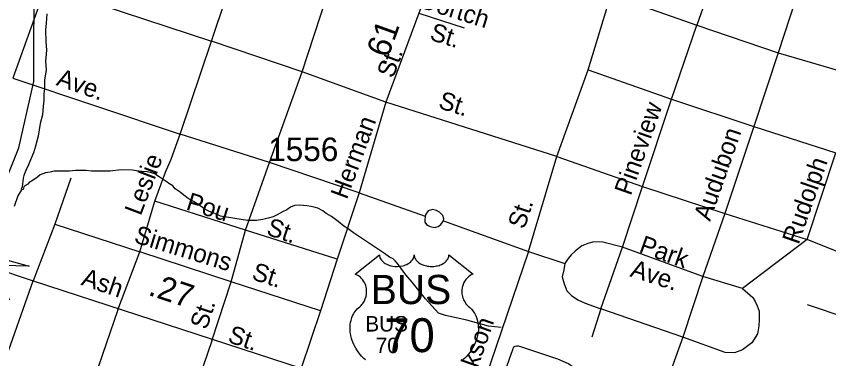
# Model space of a CAD drawing. Extents: x 2206922 to 2357709, y 510027 to 673830.
# Drawn here: x 2301643 to 2305950, y 595577 to 597395 of the extents above; entities that cross this region are included whole.
import ezdxf

# ---------------------------------------------------------------- set-up
doc = ezdxf.new("R2010")
doc.units = 0
for name, color, linetype in [('Exist Hydrographic Misc Water Feature', 7, 'Continuous'), ('Exist Road Non-System Type 51', 7, 'Continuous'), ('Exist Road Non-System Type 51 Label', 7, 'Continuous'), ('Exist Road Primary US Label', 7, 'Continuous'), ('Exist Road Primary US Mileage Tenths English Label', 7, 'Continuous'), ('Exist Road Primary US Shield CELL', 7, 'Continuous'), ('Exist Road Primary US Shield Number Label', 7, 'Continuous'), ('Exist Road Primary US UnDivided 4 Lane Attributed', 7, 'Continuous'), ('Exist Road Secondary Mileage Hundredths English Label', 7, 'Continuous'), ('Exist Road Secondary Structure Culvert Attributed CELL', 7, 'Continuous'), ('Exist Road Secondary Type 51 Attributed', 7, 'Continuous'), ('Exist Road Secondary Type 51 Label', 7, 'Continuous'), ('Exist Road Secondary Type 51 Number Label', 7, 'Continuous')]:
    doc.layers.add(name, color=color, linetype=linetype)

msp = doc.modelspace()

# ---------------------------------------------------------------- linework, layer by layer
at = {"layer": 'Exist Hydrographic Misc Water Feature'}
for points in [[(2301559.9, 596453.9), (2301656.9, 596697.4), (2301736.1, 597048.4), (2301737.9, 597655.5)], [(2301805.8, 597408.1), (2301802.1, 597358), (2301798.6, 597322), (2301799.2, 597261.9), (2301803.5, 597215.8), (2301798.2, 597155.8), (2301801.3, 597109.9), (2301793.5, 597055.9), (2301792.1, 597011.9), (2301790, 596983.9), (2301788.6, 596950), (2301785.1, 596918.1), (2301781.6, 596872), (2301770.1, 596825.9), (2301758.8, 596757.8), (2301745.3, 596705.5), (2301733.8, 596669.5), (2301718, 596633.4), (2301708.2, 596607.3), (2301694.7, 596577.3), (2301682.8, 596549.1), (2301679.3, 596535), (2301673.8, 596489.2), (2301669.9, 596476.8), (2301670.3, 596473.1)], [(2304214.3, 595742.5), (2304146.3, 595749.9), (2304031.9, 595782.9), (2303917.8, 595807.4), (2303882, 595818.9), (2303812.6, 595896.2), (2303742.3, 595983.5), (2303707.7, 596023.1), (2303683.5, 596056.8), (2303664.8, 596082.7), (2303651.1, 596096.6), (2303640.6, 596108.2), (2303622.4, 596116.3), (2303594.7, 596135.9), (2303515.9, 596189.1), (2303431.5, 596246), (2303402.8, 596267.8), (2303379.2, 596281.5), (2303348.6, 596305.1), (2303314.6, 596332.6), (2303286.3, 596348.6), (2303268, 596362.3), (2303241.8, 596375.9), (2303206.1, 596385.4), (2303184.2, 596389.1), (2303166.1, 596391), (2303146, 596392.8), (2303118.1, 596390.6), (2303096, 596382.5), (2303078.2, 596368.1), (2303054.4, 596357.9), (2303026.7, 596341.4), (2303004.9, 596331.3), (2302978.9, 596323.1), (2302950.6, 596316.8), (2302917, 596310.5), (2302869.2, 596312), (2302800.9, 596321.1), (2302725.1, 596334.6), (2302694.9, 596348), (2302666.6, 596359.5), (2302642.8, 596371.7), (2302618, 596389.2), (2302586, 596411.1), (2302554, 596428.4), (2302531.9, 596446.3), (2302511.6, 596462), (2302485.6, 596479.7), (2302473.5, 596495.7), (2302452.7, 596507.3), (2302443.1, 596515.3), (2302433.1, 596521.3), (2302400.9, 596542.7), (2302392.5, 596548.9), (2302378.5, 596558.6), (2302360.3, 596564.2), (2302336.7, 596570.2), (2302310.4, 596571.7), (2302290.3, 596573.6), (2302258.6, 596579.1), (2302198.5, 596580.5), (2302140.4, 596573.8), (2302082.6, 596573.2), (2302042.8, 596572.7), (2302012.5, 596576.5), (2301956.7, 596575.9), (2301924.9, 596573.8), (2301890.9, 596573.3), (2301870.8, 596573), (2301845, 596572.9), (2301822.8, 596568.5), (2301798.8, 596564.4), (2301770.7, 596554.1), (2301755.2, 596541.8), (2301733.4, 596525.6), (2301711.3, 596513.5), (2301705.3, 596503.5), (2301689.5, 596495.3), (2301684, 596489.3), (2301679.9, 596475.3), (2301670.3, 596473.1)], [(2301670.3, 596473.1), (2301652.4, 596442.9), (2301632.9, 596384.6)]]:
    msp.add_lwpolyline(points, dxfattribs=at)
at = {"layer": 'Exist Road Non-System Type 51'}
for p, q in [((2302678.9, 597262.5), (2302833.2, 597727.9)), ((2305368.4, 597694), (2305250.9, 597347)), ((2301799.6, 597552.4), (2301625.3, 597067.2)), ((2301799.6, 597552.4), (2302678.9, 597262.5)), ((2303158.2, 597100.3), (2303309, 597563.3)), ((2305794.1, 597548.1), (2305681.5, 597201.6)), ((2304674, 597110.8), (2304792.9, 597502.9)), ((2304943.4, 597455.1), (2305250.9, 597347)), ((2305116.3, 596954.9), (2305250.9, 597347)), ((2305250.9, 597347), (2305681.5, 597201.6)), ((2302511.7, 596768.7), (2302678.9, 597262.5)), ((2303158.2, 597100.3), (2302678.9, 597262.5)), ((2305681.5, 597201.6), (2305553, 596810)), ((2305681.5, 597201.6), (2306126.1, 597070.9)), ((2302986.3, 596619.5), (2303158.2, 597100.3)), ((2303602.8, 596939.7), (2303158.2, 597100.3)), ((2304509.1, 596651.4), (2304674, 597110.8)), ((2304674, 597110.8), (2305116.3, 596954.9)), ((2301625.3, 597067.2), (2302511.7, 596768.7)), ((2304962.5, 596491.2), (2305116.3, 596954.9)), ((2305116.3, 596954.9), (2305553, 596810)), ((2304509.1, 596651.4), (2303602.8, 596939.7)), ((2305553, 596810), (2305399.4, 596348.7)), ((2305553, 596810), (2305988.2, 596669.8)), ((2302986.3, 596619.5), (2302511.7, 596768.7)), ((2304357.8, 596147), (2304509.1, 596651.4)), ((2304509.1, 596651.4), (2304962.5, 596491.2)), ((2305834.6, 596209.6), (2305988.2, 596669.8)), ((2302858.2, 596260.1), (2302986.3, 596619.5)), ((2303461, 596457.7), (2302986.3, 596619.5)), ((2301932.5, 596535.3), (2301848.5, 596291.5)), ((2304857, 596170.3), (2304962.5, 596491.2)), ((2304962.5, 596491.2), (2305399.4, 596348.7)), ((2303461, 596457.7), (2303811.4, 596334.4)), ((2302299, 596144.4), (2302378.3, 596413.6)), ((2302858.2, 596260.1), (2302378.3, 596413.6)), ((2305399.4, 596348.7), (2305282.4, 596014.8)), ((2305399.4, 596348.7), (2305834.6, 596209.6)), ((2303907.7, 596309.5), (2304357.8, 596147)), ((2301848.5, 596291.5), (2301732.2, 595990.5)), ((2301848.5, 596291.5), (2302299, 596144.4)), ((2302781.6, 595984.9), (2302858.2, 596260.1)), ((2303344.5, 596106.8), (2302858.2, 596260.1)), ((2304741, 595843.2), (2304857, 596170.3)), ((2305282.4, 596014.8), (2304857, 596170.3)), ((2305834.6, 596209.6), (2305491.8, 595950.9)), ((2306141.6, 596088.1), (2305834.6, 596209.6)), ((2302181.6, 595836.4), (2302299, 596144.4)), ((2302781.6, 595984.9), (2302299, 596144.4)), ((2304357.8, 596147), (2304044.6, 595226.9)), ((2304357.8, 596147), (2304550.5, 596082.9)), ((2305282.4, 596014.8), (2305176, 595692.2)), ((2305491.8, 595950.9), (2305282.4, 596014.8)), ((2302680.1, 595672.5), (2302781.6, 595984.9)), ((2303256.3, 595831.5), (2302781.6, 595984.9)), ((2302181.6, 595836.4), (2302025.5, 595380.7)), ((2304741, 595843.2), (2304694.2, 595692.2)), ((2305176, 595692.2), (2304741, 595843.2)), ((2306048.1, 595793.7), (2305837, 595864.1)), ((2302680.1, 595672.5), (2302523.7, 595217.6)), ((2305176, 595692.2), (2305057.3, 595358.6))]:
    msp.add_line(p, q, dxfattribs=at)
for points in [[(2303776.4, 597410.5), (2304018, 597334.3)], [(2302378.3, 596413.6), (2302435, 596567), (2302463.6, 596636.2), (2302511.7, 596768.7)], [(2303907.7, 596309.5), (2303909.6, 596319.6), (2303903.4, 596337.6), (2303887.3, 596355.3), (2303871.1, 596365.1), (2303849.1, 596369), (2303827.2, 596362.7), (2303813.3, 596344.5), (2303811.4, 596334.4)], [(2303811.4, 596334.4), (2303809, 596312.5), (2303809, 596302.5), (2303817.1, 596290.6), (2303827.1, 596284.6), (2303837.3, 596278.8), (2303859.3, 596274.9), (2303879.1, 596279.1), (2303893.1, 596289.3), (2303907.7, 596309.5)], [(2304857, 596170.3), (2304752.3, 596196.5), (2304704.8, 596198.1), (2304678.7, 596191.6), (2304641, 596176.8), (2304605.9, 596147.6), (2304584, 596129.3), (2304568.2, 596109.3), (2304550.5, 596082.9)], [(2304550.5, 596082.9), (2304544.8, 596048.9), (2304537.3, 596013), (2304547.6, 595975), (2304562.2, 595937.2), (2304586.3, 595913.5), (2304620.5, 595889.9), (2304658.8, 595872.3), (2304741, 595843.2)], [(2300966.5, 592191.3), (2301054.9, 592820.1), (2301080.5, 592998.1), (2301094.4, 593095.8), (2301112.9, 593197.1), (2301173.8, 593630), (2301183.3, 593726.7), (2301208.5, 593880.1), (2301254.7, 594184.9), (2301300.9, 594508.5), (2301309.3, 594575.8), (2301315.6, 594598.9), (2301332.4, 594683), (2301345, 594796.5), (2301376.5, 594983.5), (2301441.6, 595162.1), (2301525.6, 595401.7), (2301550.8, 595475.3), (2301571.8, 595534.1), (2301732.2, 595990.5)], [(2305491.8, 595950.9), (2305547.4, 595903.4), (2305560.5, 595880.5), (2305570.3, 595857.6), (2305580.2, 595829.8), (2305581.2, 595784.2), (2305579.5, 595752.3), (2305572, 595710.2), (2305542.5, 595662), (2305493, 595625.4), (2305451.1, 595608.9), (2305401.2, 595610.4), (2305176, 595692.2)], [(2304475.9, 595082.6), (2304601.4, 595441.8), (2304607, 595471.9), (2304608.8, 595495.9), (2304604.6, 595515.8), (2304590.4, 595535.6), (2304570.2, 595551.4), (2304514, 595574.9), (2304323.4, 595638.8), (2304305.3, 595644.5), (2304297.3, 595644.6), (2304285.4, 595642.3), (2304279.4, 595638.2), (2304273.6, 595624.2), (2304215.4, 595459.6)]]:
    msp.add_lwpolyline(points, dxfattribs=at)
at = {"layer": 'Exist Road Primary US Shield CELL'}
msp.add_lwpolyline([(2303494, 595572), (2303485.7, 595579.6), (2303473.5, 595592), (2303466.3, 595600.1), (2303455, 595614.7), (2303447.8, 595625.3), (2303443.1, 595633), (2303436.3, 595645.5), (2303432.5, 595653.3), (2303427.7, 595664.7), (2303423.9, 595675.1), (2303420.7, 595685), (2303419, 595691.3), (2303416.5, 595702.3), (2303415, 595710.2), (2303413.6, 595720.9), (2303412.8, 595732.2), (2303412.6, 595742.6), (2303412.9, 595751.3), (2303413.9, 595761.4), (2303415.6, 595772.1), (2303417.7, 595781.3), (2303419.5, 595787.9), (2303422.3, 595796), (2303425.9, 595804.9), (2303430.1, 595813.4), (2303434.2, 595820.4), (2303439.3, 595828), (2303444.3, 595834.5), (2303450.9, 595841.6), (2303457.7, 595848.2), (2303464, 595853.3), (2303471.4, 595860.6), (2303475.3, 595865), (2303479.9, 595871.1), (2303483.7, 595876.8), (2303486.6, 595881.9), (2303490.5, 595889.4), (2303492.9, 595895), (2303495.9, 595903.7), (2303497.3, 595909.8), (2303498.9, 595917.6), (2303499.8, 595925), (2303500.2, 595934.2), (2303500, 595941.8), (2303499, 595950.7), (2303497.3, 595959.2), (2303495.3, 595966.6), (2303492.1, 595975.1), (2303489.2, 595981.4), (2303484.3, 595989.8), (2303478.8, 595997.6), (2303473.1, 596004), (2303467.4, 596009.7), (2303462, 596014), (2303456.8, 596017.7), (2303450.2, 596021.6), (2303443.9, 596024.8), (2303440, 596026.4), (2303568.6, 596128.8), (2303568.9, 596123.5), (2303570.2, 596117.2), (2303571.2, 596113.9), (2303574.1, 596107.7), (2303579, 596100.3), (2303585.8, 596093.1), (2303593.5, 596086.8), (2303598.6, 596083.4), (2303607.4, 596078.7), (2303617.4, 596074.5), (2303628.4, 596071.3), (2303639.8, 596069.1), (2303652.1, 596067.7), (2303664.4, 596067.5), (2303677.6, 596068.5), (2303692.2, 596071.3), (2303698.9, 596073), (2303706.4, 596075.6), (2303713.4, 596078.5), (2303721.1, 596082.6), (2303727.3, 596086.5), (2303732.1, 596090), (2303738.9, 596096.6), (2303744.3, 596103.3), (2303746.6, 596107.1), (2303748.6, 596110.8), (2303751.3, 596118.5), (2303752.1, 596122), (2303752.6, 596129.1), (2303753, 596123.1), (2303753.6, 596119.4), (2303754.6, 596115.7), (2303756.2, 596111.8), (2303758.9, 596106.4), (2303761.9, 596101.8), (2303767.7, 596095.1), (2303771.2, 596091.7), (2303774.5, 596089), (2303783.2, 596083), (2303793.4, 596077.9), (2303798.5, 596075.7), (2303803.6, 596073.9), (2303810.2, 596071.9), (2303816.9, 596070.3), (2303823.6, 596069.1), (2303830.4, 596068.2), (2303837.4, 596067.6), (2303843.1, 596067.5), (2303850.1, 596067.5), (2303856.6, 596067.9), (2303863.2, 596068.7), (2303870.5, 596069.9), (2303876.3, 596071.2), (2303884.1, 596073.2), (2303891, 596075.8), (2303897.2, 596078.4), (2303905.2, 596082.6), (2303911.6, 596086.6), (2303916.3, 596090.4), (2303922, 596095.6), (2303927.3, 596101.7), (2303930.4, 596106.2), (2303932.6, 596110.9), (2303934.6, 596115.7), (2303935.9, 596120.9), (2303936.5, 596125.4), (2303936.6, 596129.2), (2304065.2, 596026.8), (2304062.2, 596025.6), (2304055.2, 596022.2), (2304049.7, 596018.9), (2304040.8, 596012.7), (2304037, 596009.3), (2304033.2, 596005.7), (2304029.7, 596001.9), (2304026.6, 595998.3), (2304022.9, 595993.2), (2304019.6, 595988), (2304016.3, 595982.3), (2304013.9, 595977.3), (2304010, 595967), (2304008.1, 595960.5), (2304006.9, 595954.9), (2304005.3, 595943.5), (2304005, 595938), (2304005, 595932.6), (2304005.3, 595926.9), (2304005.8, 595921.4), (2304006.8, 595915.7), (2304007.7, 595910.7), (2304009.3, 595904.6), (2304011.6, 595897.4), (2304014.4, 595890.5), (2304020.3, 595879.3), (2304027.8, 595867.9), (2304033.2, 595861.5), (2304038.5, 595856.1), (2304046.5, 595849.4), (2304050.8, 595845.6), (2304055.7, 595840.6), (2304063.7, 595831.3), (2304067, 595826.9), (2304070.3, 595822), (2304073.3, 595816.9), (2304076.4, 595811.4), (2304078.8, 595806.6), (2304083.3, 595795.6), (2304086.6, 595784.9), (2304088.2, 595779.2), (2304090.5, 595766.6), (2304091.5, 595760.4), (2304092.4, 595748.1), (2304092.5, 595733.2), (2304091.3, 595719.1), (2304088.7, 595702.6), (2304086.5, 595692.7), (2304083.1, 595681.2), (2304079.8, 595671.3), (2304074, 595656.6), (2304068.8, 595646), (2304062, 595633.5), (2304057.4, 595626), (2304052, 595617.9), (2304045.2, 595608.7), (2304037.3, 595598.8), (2304027.8, 595588.4), (2304020.1, 595580.7), (2304010.1, 595571.7)], dxfattribs=at)
at = {"layer": 'Exist Road Primary US UnDivided 4 Lane Attributed'}
msp.add_lwpolyline([(2300273.8, 596473.9), (2300857, 596287.6), (2301240.7, 596157.3), (2301289.7, 596140), (2301732.2, 595990.5), (2303153.4, 595526.8)], dxfattribs=at)
at = {"layer": 'Exist Road Secondary Structure Culvert Attributed CELL'}
msp.add_lwpolyline([(2301607.1, 595890.4), (2301326.4, 596175.2), (2301712, 596068.9), (2301498.8, 596074)], close=True, dxfattribs=at)
at = {"layer": 'Exist Road Secondary Type 51 Attributed'}
msp.add_lwpolyline([(2304294.9, 598418.8), (2304200.6, 598336.5), (2304099.9, 598218.4), (2304071.5, 598179.1), (2304024.3, 598103.5), (2303967.7, 597991.6), (2303855.9, 597618.4), (2303776.4, 597410.5), (2303602.8, 596939.7), (2303461, 596457.7), (2303344.5, 596106.8), (2303256.3, 595831.5), (2303153.4, 595526.8)], dxfattribs=at)

# ---------------------------------------------------------------- texts
at = {"layer": 'Exist Road Non-System Type 51 Label'}
for s, rotation, p in [('Dortch', 342.6286, (2303775.1, 597442.1)), ('St.', 342.6286, (2303829.8, 597271.4)), ('Ave.', 340.8904, (2301850.5, 597030.3)), ('St.', 342.7769, (2303875.5, 596908.7)), ('Pineview', 70.636, (2304900.4, 596439)), ('Audubon', 70.7749, (2305320.7, 596303.2)), ('Leslie', 69.115, (2302302.9, 596332.4)), ('Rudolph', 70.7315, (2305789.7, 596179.7)), ('Pou', 342.819, (2302538.4, 596371)), ('St.', 71.582, (2304336.5, 596260.9)), ('St.', 341.5448, (2302963.8, 596237.2)), ('Simmons', 342.9914, (2302262.2, 596196)), ('Park', 340.3655, (2304938.8, 596144.6)), ('St.', 342.3579, (2302886.3, 596000)), ('Ave.', 342.0682, (2304892.1, 596015.6)), ('St.', 71.7233, (2302652.3, 595727.6)), ('Jackson', 70.6397, (2304023.4, 595337.8))]:
    msp.add_text(s, height=95, rotation=rotation, dxfattribs=at).set_placement(p)
at = {"layer": 'Exist Road Primary US Label'}
for s, rotation, p in [('Ash', 341.2723, (2301982.6, 595970.6)), ('St.', 341.4736, (2302758.9, 595667.2))]:
    msp.add_text(s, height=95, rotation=rotation, dxfattribs=at).set_placement(p)
for s, p in [('BUS', (2303493.6, 595722.1)), ('70', (2303548.7, 595607.2))]:
    msp.add_text(s, height=82.02, dxfattribs=at).set_placement(p)
at = {"layer": 'Exist Road Primary US Mileage Tenths English Label'}
msp.add_text('.27', height=125, rotation=341.7667, dxfattribs=at).set_placement((2302337.6, 595917.1))
at = {"layer": 'Exist Road Primary US Shield Number Label'}
for s, height, p in [('BUS', 155, (2303522.3, 595867.5)), ('70', 180, (2303593.7, 595612.6))]:
    msp.add_text(s, height=height, dxfattribs=at).set_placement(p)
at = {"layer": 'Exist Road Secondary Mileage Hundredths English Label'}
msp.add_text('.61', height=125, rotation=70.1607, dxfattribs=at).set_placement((2303598.1, 597126.1))
at = {"layer": 'Exist Road Secondary Type 51 Label'}
for s, rotation, p in [('St.', 69.3879, (2303640.6, 597061.6)), ('Herman', 69.5744, (2303395.4, 596418.9))]:
    msp.add_text(s, height=95, rotation=rotation, dxfattribs=at).set_placement(p)
at = {"layer": 'Exist Road Secondary Type 51 Number Label'}
msp.add_text('1556', height=125, dxfattribs=at).set_placement((2302978.6, 596626.2))

doc.saveas('drawing.dxf')
